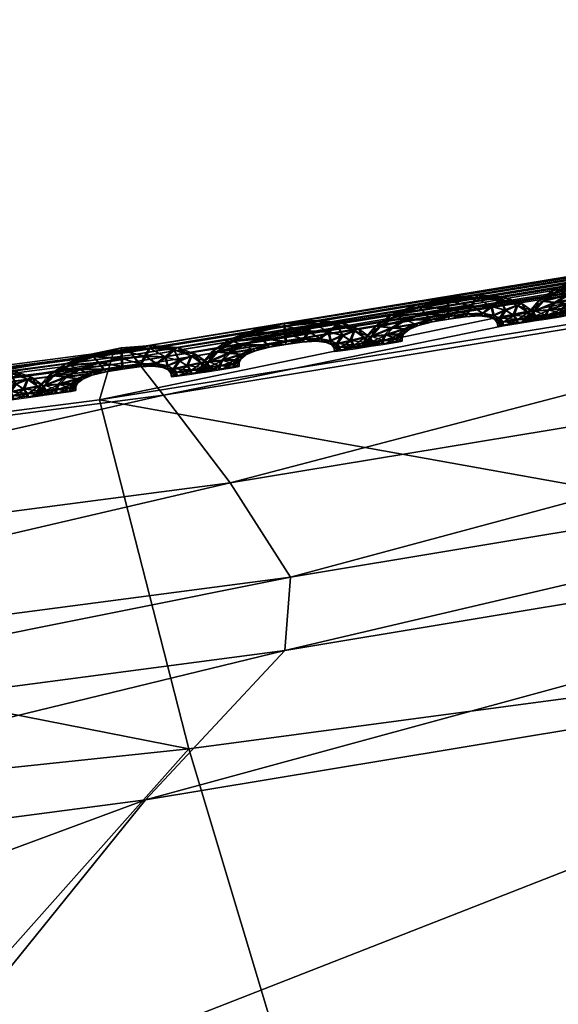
# Model space of a CAD drawing. Extents: x -7.4 to 7.4, y -11.5 to 9.8.
# Tile 405 of 469: x 1.205 to 1.388, y 9.3 to 9.635. Entities that reach past the tile are written whole.
import ezdxf

# ---------------------------------------------------------------- set-up
doc = ezdxf.new("R2010")
doc.units = 0
doc.header["$MEASUREMENT"] = 0
for name, color, linetype in [('A-FURN-3-ST', 150, 'Continuous'), ('A-FURN-3-ST-SEAM', 130, 'Continuous'), ('A-FURN-3-ST-SI', 160, 'Continuous')]:
    doc.layers.add(name, color=color, linetype=linetype)

msp = doc.modelspace()

# ---------------------------------------------------------------- meshes
at = {"layer": 'A-FURN-3-ST'}
mesh = msp.add_polyface(dxfattribs=at)
corners = [(0, 9.39906, 1.00155), (0.27167, 9.40709, 1.00151), (0.29098, 9.30467, 0.61819), (0.5936, 9.32387, 0.61819), (0.56214, 9.4288, 1.00144), (0.91719, 9.35069, 0.61819), (0.8849, 9.46131, 1.00129), (1.26207, 9.38711, 0.61819), (1.23172, 9.50581, 1.00113), (1.62401, 9.43544, 0.61819), (1.5897, 9.56341, 1.00098), (1.99019, 9.49361, 0.61819), (1.94875, 9.63192, 1.00083), (2.34041, 9.55636, 0.61819), (2.1241, 9.15424, 0.56582), (2.2831, 8.66878, 0.55836), (1.859, 8.65716, 0.55836), (1.73692, 9.11935, 0.56582), (1.35123, 9.09059, 0.56582), (1.44439, 8.6476, 0.55836), (1.03908, 8.64051, 0.55836), (0.97932, 9.06921, 0.56582), (0.63005, 9.05338, 0.56582), (0.65929, 8.63524, 0.55836), (1.49132, 7.51392, 0.55836), (1.48547, 8.11113, 0.55836), (1.91804, 8.11232, 0.55836), (1.93379, 7.51392, 0.55836), (2.39411, 8.11376, 0.55836), (0.6733, 7.51392, 0.55836), (0.67156, 8.1096, 0.55836), (1.06504, 8.11026, 0.55836), (1.06876, 7.51392, 0.55836), (0.6733, 6.87548, 0.55836), (0.32308, 6.87548, 0.55836), (0.32308, 7.51392, 0.55836), (0, 6.87548, 0.55836), (0, 7.51392, 0.55836), (0.32248, 8.10911, 0.55836), (0.31817, 8.63132, 0.55836), (0, 8.1089, 0.55836), (0, 8.62968, 0.55836), (0.30741, 9.0416, 0.56582), (0, 9.03682, 0.56582)]
mesh.append_faces([[corners[k] for k in face] for face in [(0, 1, 2), (3, 2, 1), (1, 4, 3), (5, 3, 4), (4, 6, 5), (7, 5, 6), (6, 8, 7), (9, 7, 8), (8, 10, 9), (11, 9, 10), (10, 12, 11), (13, 11, 12), (14, 15, 16), (16, 17, 14), (17, 9, 11), (11, 14, 17), (18, 7, 9), (9, 17, 18), (17, 16, 19), (19, 18, 17), (20, 21, 18), (18, 19, 20), (21, 5, 7), (7, 18, 21), (22, 3, 5), (5, 21, 22), (23, 22, 21), (21, 20, 23), (26, 16, 15), (25, 19, 16), (16, 26, 25), (31, 20, 19), (19, 25, 31), (30, 23, 20), (20, 31, 30), (23, 30, 38), (38, 39, 23), (39, 38, 40), (40, 41, 39), (39, 42, 22), (22, 23, 39), (42, 2, 3), (3, 22, 42), (2, 42, 43), (41, 43, 42), (42, 39, 41)]])
mesh.append_faces([[corners[k] for k in face] for face in [(26, 27, 24), (31, 32, 29), (25, 24, 32), (33, 29, 32), (34, 35, 29), (36, 37, 35), (38, 35, 37), (30, 29, 35)]], dxfattribs={"vtx0": -1, "vtx1": -1, "vtx2": -1})
mesh.append_faces([[corners[k] for k in face] for face in [(24, 25, 26), (27, 26, 28), (29, 30, 31), (32, 31, 25), (37, 40, 38), (35, 38, 30)]], dxfattribs={"vtx0": -1, "vtx2": -1})
mesh = msp.add_polyface(dxfattribs=at)
corners = [(0.87501, 9.47078, 17.62134), (1.2449, 9.51899, 17.61351), (1.24609, 9.51771, 17.60693), (0.87631, 9.46955, 17.61473), (0.87283, 9.47288, 17.63264), (1.24296, 9.52109, 17.62484), (1.61246, 9.5791, 17.60655), (1.61345, 9.57783, 17.59997), (1.61079, 9.58124, 17.61788), (1.65219, 9.48001, 17.6601), (1.2948, 9.42056, 17.66748), (1.24743, 9.3698, 17.76043), (1.60256, 9.4286, 17.75332), (1.65614, 9.50523, 17.64139), (1.29674, 9.44553, 17.64876), (0.93369, 9.39773, 17.65706), (0.93476, 9.3731, 17.67581), (1.27624, 9.47762, 17.65272), (0.91007, 9.42962, 17.66082), (1.25349, 9.50745, 17.65477), (0.88458, 9.45933, 17.66261), (1.63909, 9.53749, 17.64557), (1.61974, 9.56752, 17.64778), (1.24352, 9.52022, 17.64237), (0.87342, 9.47202, 17.65017), (1.2449, 9.51899, 17.60123), (1.61246, 9.5791, 17.59427), (1.61079, 9.58124, 17.58913), (1.24296, 9.52109, 17.59609), (1.61123, 9.58038, 17.63549), (0.87501, 9.47078, 17.60902), (0.87283, 9.47288, 17.60389), (1.9535, 9.49769, 17.74628), (1.50521, 9.30879, 17.94759)]
mesh.append_faces([[corners[k] for k in face] for face in [(0, 1, 2), (2, 3, 0), (4, 5, 1), (1, 0, 4), (1, 6, 7), (7, 2, 1), (5, 8, 6), (6, 1, 5), (9, 10, 11), (11, 12, 9), (13, 14, 10), (10, 9, 13), (14, 15, 16), (16, 10, 14), (17, 18, 15), (15, 14, 17), (19, 20, 18), (18, 17, 19), (21, 17, 14), (14, 13, 21), (22, 19, 17), (17, 21, 22), (23, 24, 20), (20, 19, 23), (5, 4, 24), (24, 23, 5), (25, 26, 27), (27, 28, 25), (2, 7, 26), (26, 25, 2), (29, 23, 19), (19, 22, 29), (8, 5, 23), (23, 29, 8), (30, 25, 28), (28, 31, 30), (3, 2, 25), (25, 30, 3), (32, 12, 33)]])
mesh = msp.add_polyface(dxfattribs=at)
corners = [(1.2948, 9.42056, 17.66748), (0.93476, 9.3731, 17.67581), (0.89499, 9.32341, 17.7683), (1.24743, 9.3698, 17.76043), (0.59269, 9.3387, 17.68322), (0.93369, 9.39773, 17.65706), (0.58957, 9.36317, 17.66451), (0.91007, 9.42962, 17.66082), (2.1687, 9.2031, 18.1293), (2.29245, 8.80848, 18.22545), (2.63329, 8.83947, 18.21788), (2.46075, 9.25498, 18.12257), (2.50658, 8.31321, 18.25561), (1.91864, 8.77223, 18.23218), (2.07261, 8.3011, 18.26371), (1.81998, 9.14233, 18.13607), (1.1462, 8.71084, 18.24386), (1.53169, 8.73857, 18.23823), (1.45539, 9.08601, 18.14223), (1.09527, 9.03921, 18.14817), (1.64855, 8.28994, 18.27036), (1.23394, 8.28071, 18.27603), (0.77881, 8.6902, 18.24922), (0.75585, 9.00398, 18.1541), (0.83298, 8.27387, 18.28105), (2.67809, 9.27442, 18.10911), (2.65596, 9.5248, 17.92134), (1.15265, 9.25259, 17.95413), (0.81335, 9.20924, 17.96105), (1.85947, 9.37574, 17.941), (1.50521, 9.30879, 17.94759), (1.60256, 9.4286, 17.75332), (1.9535, 9.49769, 17.74628), (2.46914, 9.50927, 17.92716), (2.19743, 9.44775, 17.93382)]
mesh.append_faces([[corners[k] for k in face] for face in [(0, 1, 2), (2, 3, 0), (4, 1, 5), (6, 5, 7), (8, 9, 10), (10, 11, 8), (10, 9, 12), (9, 13, 14), (14, 12, 9), (15, 13, 9), (9, 8, 15), (16, 17, 18), (18, 19, 16), (17, 13, 15), (15, 18, 17), (13, 17, 20), (20, 14, 13), (17, 16, 21), (21, 20, 17), (22, 16, 19), (19, 23, 22), (21, 16, 22), (22, 24, 21), (11, 25, 26), (27, 28, 23), (23, 19, 27), (3, 2, 28), (28, 27, 3), (29, 30, 18), (18, 15, 29), (30, 27, 19), (19, 18, 30), (31, 3, 27), (27, 30, 31), (30, 29, 32), (33, 34, 8), (8, 11, 33), (34, 29, 15), (15, 8, 34)]])
at = {"layer": 'A-FURN-3-ST-SEAM'}
mesh = msp.add_polyface(dxfattribs=at)
corners = [(1.38823, 9.54297, 17.60758), (1.39627, 9.54602, 17.60746), (1.39821, 9.54383, 17.60868), (1.40612, 9.54544, 17.60853), (1.39544, 9.54692, 17.60408), (1.39156, 9.54157, 17.60879), (1.40624, 9.54284, 17.60727), (1.40584, 9.54812, 17.60727), (1.40561, 9.54915, 17.60389), (1.38685, 9.54355, 17.60423), (1.38285, 9.53926, 17.60765), (1.40002, 9.54169, 17.60742), (1.41249, 9.54363, 17.60716), (1.41407, 9.54631, 17.60838), (1.40553, 9.54824, 17.60054), (1.39595, 9.54618, 17.60073), (1.38709, 9.53885, 17.60887), (1.39476, 9.54021, 17.6075), (1.40616, 9.54194, 17.60392), (1.40058, 9.54095, 17.60404), (1.4155, 9.54902, 17.60708), (1.41589, 9.5501, 17.6037), (1.41518, 9.54915, 17.60035), (1.38796, 9.54309, 17.60084), (1.38115, 9.53951, 17.60431), (1.37992, 9.53596, 17.60765), (1.39583, 9.53975, 17.60416), (1.41178, 9.54272, 17.60381), (1.41787, 9.54383, 17.60704), (1.42088, 9.54614, 17.60822), (1.41364, 9.54651, 17.59913), (1.40569, 9.54565, 17.59929), (1.39777, 9.54404, 17.59944), (1.38467, 9.53634, 17.60891), (1.3912, 9.53848, 17.60758), (1.39262, 9.53839, 17.60419), (1.39971, 9.54186, 17.60069), (1.40592, 9.54301, 17.60058), (1.39445, 9.54037, 17.60081), (1.42381, 9.54853, 17.60689), (1.42476, 9.54948, 17.60351), (1.42349, 9.54866, 17.60016), (1.42044, 9.54634, 17.59898), (1.39116, 9.54177, 17.59955), (1.38258, 9.53943, 17.60092), (1.37806, 9.53588, 17.60431), (1.3789, 9.53386, 17.60769), (1.39092, 9.5386, 17.60084), (1.41222, 9.54379, 17.60043), (1.41661, 9.54301, 17.6037), (1.42159, 9.54322, 17.60697), (1.42567, 9.54486, 17.60811), (1.41756, 9.54396, 17.60031), (1.37692, 9.53366, 17.60434), (1.3838, 9.53456, 17.60891), (1.3893, 9.53675, 17.60761), (1.39088, 9.53695, 17.60423), (1.38899, 9.53687, 17.60088), (1.38669, 9.53905, 17.59963), (1.42963, 9.54659, 17.60678), (1.43097, 9.54729, 17.60336), (1.42931, 9.54672, 17.60005), (1.42524, 9.54507, 17.59887), (1.42128, 9.54334, 17.60024), (1.37965, 9.53613, 17.60096), (1.37862, 9.53403, 17.60096), (1.37684, 9.53234, 17.60434), (1.37882, 9.53254, 17.60769), (1.38428, 9.5365, 17.59967), (1.41993, 9.54264, 17.60362), (1.42373, 9.5421, 17.60689), (1.4284, 9.54317, 17.60807), (1.37854, 9.53267, 17.60096), (1.38376, 9.53329, 17.60891), (1.38863, 9.5353, 17.60761), (1.39029, 9.53563, 17.60423), (1.38831, 9.53543, 17.60088), (1.43299, 9.54429, 17.6067), (1.43453, 9.54478, 17.60328), (1.43267, 9.54441, 17.59997), (1.42796, 9.54334, 17.59883), (1.42341, 9.54223, 17.6002), (1.42183, 9.54177, 17.60358), (1.3834, 9.53477, 17.59967), (1.38337, 9.53345, 17.59967), (1.4246, 9.54091, 17.60689), (1.42951, 9.54173, 17.60804), (1.38859, 9.53407, 17.60761), (1.39029, 9.53444, 17.60423), (1.38831, 9.53419, 17.60088), (1.42262, 9.54066, 17.60358), (1.4343, 9.54256, 17.60666), (1.43596, 9.54297, 17.60328), (1.43398, 9.54272, 17.59993), (1.42907, 9.5419, 17.59879), (1.42429, 9.54107, 17.60016), (1.42282, 9.53951, 17.60358), (1.42484, 9.53971, 17.60689), (1.42975, 9.5405, 17.60804), (1.42452, 9.53984, 17.60016), (1.43457, 9.54128, 17.60666), (1.43628, 9.54165, 17.60328), (1.43426, 9.54144, 17.59993), (1.42931, 9.54066, 17.59879)]
mesh.append_faces([[corners[k] for k in face] for face in [(2, 1, 0), (1, 2, 3), (0, 1, 4), (0, 5, 2), (6, 3, 2), (3, 7, 1), (8, 4, 1), (4, 9, 0), (5, 0, 10), (11, 2, 5), (3, 6, 12), (2, 11, 6), (7, 3, 13), (1, 7, 8), (4, 8, 14), (9, 4, 15), (10, 0, 9), (10, 16, 5), (5, 17, 11), (12, 6, 18), (12, 13, 3), (6, 11, 19), (13, 20, 7), (21, 8, 7), (22, 14, 8), (14, 15, 4), (15, 23, 9), (9, 24, 10), (16, 10, 25), (17, 5, 16), (11, 17, 26), (19, 18, 6), (18, 27, 12), (13, 12, 28), (26, 19, 11), (20, 13, 29), (7, 20, 21), (8, 21, 22), (14, 22, 30), (15, 14, 31), (23, 15, 32), (24, 9, 23), (25, 10, 24), (25, 33, 16), (16, 34, 17), (35, 26, 17), (18, 19, 36), (27, 18, 37), (28, 12, 27), (28, 29, 13), (19, 26, 38), (29, 39, 20), (40, 21, 20), (41, 22, 21), (42, 30, 22), (30, 31, 14), (31, 32, 15), (32, 43, 23), (23, 44, 24), (24, 45, 25), (33, 25, 46), (34, 16, 33), (17, 34, 35), (26, 35, 47), (38, 36, 19), (36, 37, 18), (37, 48, 27), (27, 49, 28), (29, 28, 50), (47, 38, 26), (39, 29, 51), (20, 39, 40), (21, 40, 41), (22, 41, 42), (30, 42, 52), (31, 30, 48), (32, 31, 37), (43, 32, 36), (44, 23, 43), (45, 24, 44), (25, 45, 53), (53, 46, 25), (46, 54, 33), (33, 55, 34), (56, 35, 34), (57, 47, 35), (36, 38, 43), (37, 36, 32), (48, 37, 31), (49, 27, 48), (50, 28, 49), (50, 51, 29), (38, 47, 58), (51, 59, 39), (60, 40, 39), (61, 41, 40), (62, 42, 41), (63, 52, 42), (52, 48, 30), (43, 58, 44), (44, 64, 45), (65, 53, 45), (46, 53, 66), (54, 46, 67), (55, 33, 54), (34, 55, 56), (35, 56, 57), (47, 57, 68), (58, 43, 38), (48, 52, 49), (49, 69, 50), (51, 50, 70), (68, 58, 47), (59, 51, 71), (39, 59, 60), (40, 60, 61), (41, 61, 62), (42, 62, 63), (52, 63, 69), (64, 44, 58), (45, 64, 65), (53, 65, 72), (72, 66, 53), (66, 67, 46), (67, 73, 54), (54, 74, 55), (56, 55, 74), (57, 56, 75), (68, 57, 76), (69, 49, 52), (70, 50, 69), (70, 71, 51), (58, 68, 64), (71, 77, 59), (78, 60, 59), (79, 61, 60), (80, 62, 61), (81, 63, 62), (82, 69, 63), (83, 65, 64), (84, 72, 65), (74, 54, 73), (74, 75, 56), (75, 76, 57), (76, 83, 68), (69, 82, 70), (71, 70, 85), (64, 68, 83), (77, 71, 86), (59, 77, 78), (60, 78, 79), (61, 79, 80), (62, 80, 81), (63, 81, 82), (65, 83, 84), (73, 87, 74), (75, 74, 87), (76, 75, 88), (83, 76, 89), (70, 82, 90), (90, 85, 70), (85, 86, 71), (86, 91, 77), (78, 77, 91), (79, 78, 92), (80, 79, 93), (81, 80, 94), (82, 81, 95), (89, 84, 83), (87, 88, 75), (88, 89, 76), (95, 90, 82), (85, 90, 96), (86, 85, 97), (91, 86, 98), (91, 92, 78), (92, 93, 79), (93, 94, 80), (94, 95, 81), (90, 95, 99), (99, 96, 90), (96, 97, 85), (97, 98, 86), (98, 100, 91), (92, 91, 100), (93, 92, 101), (94, 93, 102), (95, 94, 103), (103, 99, 95), (100, 101, 92), (101, 102, 93), (102, 103, 94)]])
mesh = msp.add_polyface(dxfattribs=at)
corners = [(1.33275, 9.53436, 17.60864), (1.34079, 9.53741, 17.60853), (1.34269, 9.53522, 17.60978), (1.3506, 9.53683, 17.60963), (1.33991, 9.53827, 17.60518), (1.33604, 9.53296, 17.6099), (1.35072, 9.53423, 17.60838), (1.35036, 9.53951, 17.60834), (1.35012, 9.54054, 17.60499), (1.33137, 9.53493, 17.60529), (1.32733, 9.53065, 17.60872), (1.34451, 9.53308, 17.60849), (1.35701, 9.53502, 17.60822), (1.35856, 9.53769, 17.60944), (1.35004, 9.53963, 17.60161), (1.34047, 9.53753, 17.60179), (1.33156, 9.53024, 17.60993), (1.33924, 9.5316, 17.6086), (1.35064, 9.53333, 17.60499), (1.34506, 9.53234, 17.60511), (1.36002, 9.54041, 17.60815), (1.36041, 9.54148, 17.60476), (1.3597, 9.54054, 17.60142), (1.33244, 9.53448, 17.60195), (1.32563, 9.5309, 17.60537), (1.3244, 9.52735, 17.60876), (1.34031, 9.53114, 17.60522), (1.35626, 9.53407, 17.60488), (1.36235, 9.53518, 17.60811), (1.3654, 9.53749, 17.60929), (1.35812, 9.53786, 17.6002), (1.35016, 9.53703, 17.60035), (1.34229, 9.53539, 17.6005), (1.32915, 9.52768, 17.60997), (1.33568, 9.52983, 17.60864), (1.33711, 9.52975, 17.60526), (1.34419, 9.5332, 17.60176), (1.35044, 9.53436, 17.60164), (1.33892, 9.53172, 17.60187), (1.36833, 9.53988, 17.60796), (1.36928, 9.54082, 17.60457), (1.36801, 9.54, 17.60123), (1.36496, 9.53769, 17.60005), (1.33564, 9.53312, 17.60062), (1.32705, 9.53082, 17.60199), (1.3225, 9.52727, 17.60541), (1.32337, 9.52525, 17.60876), (1.3354, 9.52999, 17.60191), (1.35669, 9.53514, 17.60149), (1.36108, 9.5344, 17.60476), (1.36607, 9.53456, 17.60804), (1.37015, 9.53621, 17.60921), (1.36203, 9.53535, 17.60138), (1.32139, 9.52505, 17.60541), (1.32828, 9.52595, 17.60997), (1.33378, 9.52809, 17.60868), (1.33536, 9.5283, 17.60529), (1.33346, 9.52826, 17.60195), (1.33117, 9.5304, 17.60069), (1.3741, 9.53794, 17.60784), (1.37545, 9.53864, 17.60446), (1.37379, 9.53806, 17.60111), (1.36971, 9.53642, 17.59993), (1.36576, 9.53469, 17.6013), (1.32412, 9.52748, 17.60202), (1.32306, 9.52538, 17.60202), (1.32132, 9.52369, 17.60541), (1.32329, 9.52394, 17.60876), (1.32875, 9.52789, 17.60073), (1.36441, 9.53399, 17.60469), (1.36821, 9.53345, 17.60799), (1.37288, 9.53452, 17.60914), (1.32298, 9.52406, 17.60202), (1.32824, 9.52463, 17.60997), (1.33307, 9.52669, 17.60868), (1.33477, 9.52702, 17.60529), (1.33279, 9.52682, 17.60195), (1.37747, 9.53559, 17.60777), (1.37901, 9.53609, 17.60438), (1.37715, 9.53576, 17.60104), (1.37244, 9.53469, 17.59989), (1.36789, 9.53361, 17.60126), (1.36631, 9.53312, 17.60465), (1.32788, 9.52612, 17.60073), (1.32784, 9.52484, 17.60073), (1.36908, 9.5323, 17.60796), (1.37399, 9.53304, 17.60914), (1.33307, 9.52542, 17.60868), (1.33473, 9.52579, 17.60533), (1.33275, 9.52558, 17.60195), (1.3671, 9.53205, 17.60465), (1.37878, 9.53386, 17.60773), (1.38044, 9.53423, 17.60434), (1.37846, 9.53403, 17.60104), (1.37355, 9.53325, 17.59986), (1.36876, 9.53242, 17.60123), (1.3673, 9.53085, 17.60465), (1.36928, 9.53106, 17.60796), (1.37423, 9.5318, 17.6091), (1.36896, 9.53123, 17.60123), (1.37905, 9.53259, 17.60773), (1.38071, 9.53296, 17.60434), (1.37873, 9.53275, 17.60104), (1.37379, 9.53201, 17.59986)]
mesh.append_faces([[corners[k] for k in face] for face in [(2, 1, 0), (1, 2, 3), (0, 1, 4), (0, 5, 2), (6, 3, 2), (3, 7, 1), (8, 4, 1), (4, 9, 0), (5, 0, 10), (11, 2, 5), (3, 6, 12), (2, 11, 6), (7, 3, 13), (1, 7, 8), (4, 8, 14), (9, 4, 15), (10, 0, 9), (10, 16, 5), (5, 17, 11), (12, 6, 18), (12, 13, 3), (6, 11, 19), (13, 20, 7), (21, 8, 7), (22, 14, 8), (14, 15, 4), (15, 23, 9), (9, 24, 10), (16, 10, 25), (17, 5, 16), (11, 17, 26), (19, 18, 6), (18, 27, 12), (13, 12, 28), (26, 19, 11), (20, 13, 29), (7, 20, 21), (8, 21, 22), (14, 22, 30), (15, 14, 31), (23, 15, 32), (24, 9, 23), (25, 10, 24), (25, 33, 16), (16, 34, 17), (35, 26, 17), (18, 19, 36), (27, 18, 37), (28, 12, 27), (28, 29, 13), (19, 26, 38), (29, 39, 20), (40, 21, 20), (41, 22, 21), (42, 30, 22), (30, 31, 14), (31, 32, 15), (32, 43, 23), (23, 44, 24), (24, 45, 25), (33, 25, 46), (34, 16, 33), (17, 34, 35), (26, 35, 47), (38, 36, 19), (36, 37, 18), (37, 48, 27), (27, 49, 28), (29, 28, 50), (47, 38, 26), (39, 29, 51), (20, 39, 40), (21, 40, 41), (22, 41, 42), (30, 42, 52), (31, 30, 48), (32, 31, 37), (43, 32, 36), (44, 23, 43), (45, 24, 44), (25, 45, 53), (53, 46, 25), (46, 54, 33), (33, 55, 34), (56, 35, 34), (57, 47, 35), (36, 38, 43), (37, 36, 32), (48, 37, 31), (49, 27, 48), (50, 28, 49), (50, 51, 29), (38, 47, 58), (51, 59, 39), (60, 40, 39), (61, 41, 40), (62, 42, 41), (63, 52, 42), (52, 48, 30), (43, 58, 44), (44, 64, 45), (65, 53, 45), (46, 53, 66), (54, 46, 67), (55, 33, 54), (34, 55, 56), (35, 56, 57), (47, 57, 68), (58, 43, 38), (48, 52, 49), (49, 69, 50), (51, 50, 70), (68, 58, 47), (59, 51, 71), (39, 59, 60), (40, 60, 61), (41, 61, 62), (42, 62, 63), (52, 63, 69), (64, 44, 58), (45, 64, 65), (53, 65, 72), (72, 66, 53), (66, 67, 46), (67, 73, 54), (54, 74, 55), (56, 55, 74), (57, 56, 75), (68, 57, 76), (69, 49, 52), (70, 50, 69), (70, 71, 51), (58, 68, 64), (71, 77, 59), (78, 60, 59), (79, 61, 60), (80, 62, 61), (81, 63, 62), (82, 69, 63), (83, 65, 64), (84, 72, 65), (74, 54, 73), (74, 75, 56), (75, 76, 57), (76, 83, 68), (69, 82, 70), (71, 70, 85), (64, 68, 83), (77, 71, 86), (59, 77, 78), (60, 78, 79), (61, 79, 80), (62, 80, 81), (63, 81, 82), (65, 83, 84), (73, 87, 74), (75, 74, 87), (76, 75, 88), (83, 76, 89), (70, 82, 90), (90, 85, 70), (85, 86, 71), (86, 91, 77), (78, 77, 91), (79, 78, 92), (80, 79, 93), (81, 80, 94), (82, 81, 95), (89, 84, 83), (87, 88, 75), (88, 89, 76), (95, 90, 82), (85, 90, 96), (86, 85, 97), (91, 86, 98), (91, 92, 78), (92, 93, 79), (93, 94, 80), (94, 95, 81), (90, 95, 99), (99, 96, 90), (96, 97, 85), (97, 98, 86), (98, 100, 91), (92, 91, 100), (93, 92, 101), (94, 93, 102), (95, 94, 103), (103, 99, 95), (100, 101, 92), (101, 102, 93), (102, 103, 94)]])
mesh = msp.add_polyface(dxfattribs=at)
corners = [(1.27723, 9.52571, 17.60974), (1.2853, 9.5288, 17.60959), (1.2872, 9.52661, 17.61085), (1.29512, 9.52822, 17.6107), (1.28443, 9.52966, 17.60624), (1.28056, 9.5243, 17.61096), (1.29524, 9.52562, 17.60944), (1.29484, 9.53085, 17.60944), (1.29464, 9.53193, 17.60606), (1.27588, 9.52632, 17.6064), (1.27185, 9.52204, 17.60978), (1.28898, 9.52447, 17.60956), (1.30149, 9.52641, 17.60929), (1.30307, 9.52904, 17.61051), (1.29456, 9.53102, 17.60271), (1.28498, 9.52892, 17.60286), (1.27604, 9.52159, 17.61104), (1.28372, 9.52298, 17.60967), (1.29512, 9.52467, 17.60609), (1.28954, 9.52373, 17.60621), (1.3045, 9.53176, 17.60921), (1.30493, 9.53287, 17.60583), (1.30418, 9.53193, 17.60248), (1.27695, 9.52587, 17.60301), (1.27011, 9.52224, 17.60643), (1.26888, 9.5187, 17.60982), (1.28479, 9.52253, 17.60629), (1.30074, 9.52546, 17.60594), (1.30683, 9.52657, 17.60917), (1.30988, 9.52888, 17.61039), (1.30264, 9.52925, 17.60126), (1.29468, 9.52842, 17.60145), (1.28677, 9.52678, 17.60161), (1.27363, 9.51907, 17.61104), (1.28016, 9.52121, 17.60974), (1.28158, 9.52113, 17.60636), (1.28867, 9.52459, 17.60282), (1.29492, 9.52575, 17.60271), (1.2834, 9.52311, 17.60294), (1.31281, 9.53127, 17.60902), (1.31376, 9.53221, 17.60564), (1.31249, 9.53139, 17.60233), (1.30944, 9.52908, 17.60111), (1.28012, 9.52451, 17.60172), (1.27153, 9.52216, 17.60309), (1.26698, 9.51866, 17.60647), (1.26781, 9.5166, 17.60982), (1.27988, 9.52134, 17.60301), (1.30117, 9.52653, 17.60259), (1.30557, 9.52575, 17.60586), (1.31055, 9.52595, 17.6091), (1.31463, 9.5276, 17.61028), (1.30652, 9.52669, 17.60244), (1.26587, 9.51643, 17.60647), (1.27276, 9.5173, 17.61108), (1.27822, 9.51948, 17.60974), (1.27984, 9.51969, 17.60636), (1.27794, 9.51961, 17.60301), (1.27565, 9.52179, 17.60176), (1.31858, 9.52933, 17.60891), (1.31993, 9.53003, 17.60552), (1.31827, 9.52945, 17.60218), (1.31419, 9.52781, 17.60104), (1.31023, 9.52607, 17.60237), (1.2686, 9.51887, 17.60309), (1.26754, 9.51676, 17.60313), (1.26576, 9.51508, 17.60647), (1.26773, 9.51528, 17.60982), (1.27319, 9.51928, 17.60179), (1.30889, 9.52538, 17.60579), (1.31269, 9.52484, 17.60906), (1.31736, 9.52587, 17.6102), (1.26746, 9.51544, 17.60313), (1.27268, 9.51602, 17.61108), (1.27755, 9.51804, 17.60978), (1.27921, 9.51837, 17.6064), (1.27723, 9.51821, 17.60305), (1.32195, 9.52698, 17.60883), (1.32349, 9.52743, 17.60545), (1.32159, 9.52711, 17.60214), (1.31692, 9.52607, 17.60096), (1.31237, 9.52496, 17.60233), (1.31079, 9.52451, 17.60575), (1.27232, 9.51751, 17.60179), (1.27228, 9.51623, 17.60179), (1.31356, 9.52364, 17.60906), (1.31847, 9.52443, 17.6102), (1.27751, 9.51681, 17.60978), (1.27921, 9.51718, 17.6064), (1.27723, 9.51697, 17.60305), (1.31158, 9.52344, 17.60571), (1.32325, 9.52525, 17.60883), (1.32492, 9.52562, 17.60541), (1.32294, 9.52538, 17.6021), (1.31803, 9.52459, 17.60096), (1.31324, 9.52377, 17.60233), (1.31174, 9.52224, 17.60571), (1.31376, 9.52245, 17.60906), (1.3187, 9.52319, 17.6102), (1.3134, 9.52257, 17.60233), (1.32353, 9.52397, 17.60883), (1.32519, 9.5243, 17.60541), (1.32317, 9.5241, 17.6021), (1.31823, 9.52336, 17.60096)]
mesh.append_faces([[corners[k] for k in face] for face in [(2, 1, 0), (1, 2, 3), (0, 1, 4), (0, 5, 2), (6, 3, 2), (3, 7, 1), (8, 4, 1), (4, 9, 0), (5, 0, 10), (11, 2, 5), (3, 6, 12), (2, 11, 6), (7, 3, 13), (1, 7, 8), (4, 8, 14), (9, 4, 15), (10, 0, 9), (10, 16, 5), (5, 17, 11), (12, 6, 18), (12, 13, 3), (6, 11, 19), (13, 20, 7), (21, 8, 7), (22, 14, 8), (14, 15, 4), (15, 23, 9), (9, 24, 10), (16, 10, 25), (17, 5, 16), (11, 17, 26), (19, 18, 6), (18, 27, 12), (13, 12, 28), (26, 19, 11), (20, 13, 29), (7, 20, 21), (8, 21, 22), (14, 22, 30), (15, 14, 31), (23, 15, 32), (24, 9, 23), (25, 10, 24), (25, 33, 16), (16, 34, 17), (35, 26, 17), (18, 19, 36), (27, 18, 37), (28, 12, 27), (28, 29, 13), (19, 26, 38), (29, 39, 20), (40, 21, 20), (41, 22, 21), (42, 30, 22), (30, 31, 14), (31, 32, 15), (32, 43, 23), (23, 44, 24), (24, 45, 25), (33, 25, 46), (34, 16, 33), (17, 34, 35), (26, 35, 47), (38, 36, 19), (36, 37, 18), (37, 48, 27), (27, 49, 28), (29, 28, 50), (47, 38, 26), (39, 29, 51), (20, 39, 40), (21, 40, 41), (22, 41, 42), (30, 42, 52), (31, 30, 48), (32, 31, 37), (43, 32, 36), (44, 23, 43), (45, 24, 44), (25, 45, 53), (53, 46, 25), (46, 54, 33), (33, 55, 34), (56, 35, 34), (57, 47, 35), (36, 38, 43), (37, 36, 32), (48, 37, 31), (49, 27, 48), (50, 28, 49), (50, 51, 29), (38, 47, 58), (51, 59, 39), (60, 40, 39), (61, 41, 40), (62, 42, 41), (63, 52, 42), (52, 48, 30), (43, 58, 44), (44, 64, 45), (65, 53, 45), (46, 53, 66), (54, 46, 67), (55, 33, 54), (34, 55, 56), (35, 56, 57), (47, 57, 68), (58, 43, 38), (48, 52, 49), (49, 69, 50), (51, 50, 70), (68, 58, 47), (59, 51, 71), (39, 59, 60), (40, 60, 61), (41, 61, 62), (42, 62, 63), (52, 63, 69), (64, 44, 58), (45, 64, 65), (53, 65, 72), (72, 66, 53), (66, 67, 46), (67, 73, 54), (54, 74, 55), (56, 55, 74), (57, 56, 75), (68, 57, 76), (69, 49, 52), (70, 50, 69), (70, 71, 51), (58, 68, 64), (71, 77, 59), (78, 60, 59), (79, 61, 60), (80, 62, 61), (81, 63, 62), (82, 69, 63), (83, 65, 64), (84, 72, 65), (74, 54, 73), (74, 75, 56), (75, 76, 57), (76, 83, 68), (69, 82, 70), (71, 70, 85), (64, 68, 83), (77, 71, 86), (59, 77, 78), (60, 78, 79), (61, 79, 80), (62, 80, 81), (63, 81, 82), (65, 83, 84), (73, 87, 74), (75, 74, 87), (76, 75, 88), (83, 76, 89), (70, 82, 90), (90, 85, 70), (85, 86, 71), (86, 91, 77), (78, 77, 91), (79, 78, 92), (80, 79, 93), (81, 80, 94), (82, 81, 95), (89, 84, 83), (87, 88, 75), (88, 89, 76), (95, 90, 82), (85, 90, 96), (86, 85, 97), (91, 86, 98), (91, 92, 78), (92, 93, 79), (93, 94, 80), (94, 95, 81), (90, 95, 99), (99, 96, 90), (96, 97, 85), (97, 98, 86), (98, 100, 91), (92, 91, 100), (93, 92, 101), (94, 93, 102), (95, 94, 103), (103, 99, 95), (100, 101, 92), (101, 102, 93), (102, 103, 94)]])
mesh = msp.add_polyface(dxfattribs=at)
corners = [(1.22167, 9.51755, 17.61085), (1.22974, 9.52051, 17.6107), (1.23164, 9.51829, 17.61195), (1.23956, 9.51981, 17.6118), (1.22891, 9.52142, 17.60735), (1.22499, 9.5161, 17.61206), (1.23967, 9.51722, 17.61054), (1.23932, 9.52249, 17.61051), (1.23912, 9.52352, 17.60716), (1.22032, 9.51817, 17.6075), (1.21625, 9.51396, 17.61092), (1.23342, 9.5161, 17.61066), (1.24593, 9.51792, 17.61039), (1.24755, 9.5206, 17.61161), (1.23904, 9.52262, 17.60377), (1.22942, 9.52064, 17.60396), (1.22048, 9.51343, 17.61214), (1.22816, 9.5147, 17.61077), (1.2396, 9.51631, 17.60716), (1.23397, 9.51536, 17.60731), (1.24901, 9.52328, 17.61031), (1.24941, 9.52435, 17.60693), (1.2487, 9.52344, 17.60358), (1.22135, 9.51771, 17.60412), (1.21455, 9.51421, 17.60758), (1.21328, 9.51071, 17.61096), (1.22923, 9.51425, 17.60739), (1.24522, 9.51701, 17.60704), (1.25131, 9.51804, 17.61028), (1.25436, 9.52035, 17.61146), (1.24707, 9.52076, 17.60237), (1.23912, 9.52002, 17.60252), (1.23121, 9.5185, 17.60271), (1.21803, 9.51096, 17.61218), (1.2246, 9.51297, 17.61085), (1.22602, 9.51289, 17.60746), (1.23311, 9.51627, 17.60392), (1.23936, 9.51734, 17.60381), (1.22784, 9.51483, 17.60404), (1.25729, 9.5227, 17.61013), (1.25827, 9.5236, 17.60674), (1.25697, 9.52282, 17.60339), (1.25392, 9.52051, 17.60221), (1.22456, 9.51631, 17.60282), (1.21593, 9.51408, 17.60419), (1.21138, 9.51067, 17.60761), (1.21221, 9.50861, 17.61096), (1.22428, 9.51314, 17.60412), (1.24561, 9.51808, 17.60366), (1.25, 9.51726, 17.60693), (1.25503, 9.51738, 17.6102), (1.25911, 9.51903, 17.61134), (1.25099, 9.51821, 17.60355), (1.21023, 9.50844, 17.60761), (1.21716, 9.50922, 17.61218), (1.22266, 9.51129, 17.61088), (1.22424, 9.51149, 17.6075), (1.22234, 9.51145, 17.60416), (1.22005, 9.51363, 17.6029), (1.2631, 9.52072, 17.61001), (1.26445, 9.52138, 17.60659), (1.26275, 9.52085, 17.60328), (1.25867, 9.5192, 17.6021), (1.25471, 9.51755, 17.60347), (1.213, 9.51083, 17.60423), (1.21193, 9.50877, 17.60423), (1.21015, 9.50708, 17.60761), (1.21213, 9.50729, 17.61096), (1.21759, 9.51116, 17.60294), (1.25333, 9.51685, 17.60685), (1.25713, 9.51627, 17.61013), (1.26184, 9.5173, 17.6113), (1.21182, 9.50741, 17.60423), (1.21708, 9.50795, 17.61218), (1.22195, 9.50988, 17.61088), (1.22365, 9.51017, 17.6075), (1.22167, 9.51001, 17.60416), (1.26639, 9.51837, 17.60993), (1.26797, 9.51883, 17.60651), (1.26607, 9.5185, 17.6032), (1.2614, 9.51746, 17.60206), (1.25681, 9.51643, 17.60343), (1.25523, 9.51594, 17.60681), (1.21672, 9.50943, 17.60294), (1.21668, 9.50811, 17.60294), (1.258, 9.51508, 17.61013), (1.26291, 9.51582, 17.61126), (1.22191, 9.50865, 17.61088), (1.22361, 9.50898, 17.6075), (1.22163, 9.50877, 17.60416), (1.25602, 9.51487, 17.60681), (1.26773, 9.51664, 17.6099), (1.26939, 9.51701, 17.60651), (1.26738, 9.51676, 17.60317), (1.26247, 9.51602, 17.60202), (1.25768, 9.5152, 17.60339), (1.25618, 9.51367, 17.60681), (1.25819, 9.51388, 17.61013), (1.26314, 9.51458, 17.61126), (1.25788, 9.514, 17.60339), (1.26797, 9.51536, 17.6099), (1.26963, 9.51569, 17.60647), (1.26765, 9.51549, 17.60317), (1.26271, 9.51479, 17.60202)]
mesh.append_faces([[corners[k] for k in face] for face in [(2, 1, 0), (1, 2, 3), (0, 1, 4), (0, 5, 2), (6, 3, 2), (3, 7, 1), (8, 4, 1), (4, 9, 0), (5, 0, 10), (11, 2, 5), (3, 6, 12), (2, 11, 6), (7, 3, 13), (1, 7, 8), (4, 8, 14), (9, 4, 15), (10, 0, 9), (10, 16, 5), (5, 17, 11), (12, 6, 18), (12, 13, 3), (6, 11, 19), (13, 20, 7), (21, 8, 7), (22, 14, 8), (14, 15, 4), (15, 23, 9), (9, 24, 10), (16, 10, 25), (17, 5, 16), (11, 17, 26), (19, 18, 6), (18, 27, 12), (13, 12, 28), (26, 19, 11), (20, 13, 29), (7, 20, 21), (8, 21, 22), (14, 22, 30), (15, 14, 31), (23, 15, 32), (24, 9, 23), (25, 10, 24), (25, 33, 16), (16, 34, 17), (35, 26, 17), (18, 19, 36), (27, 18, 37), (28, 12, 27), (28, 29, 13), (19, 26, 38), (29, 39, 20), (40, 21, 20), (41, 22, 21), (42, 30, 22), (30, 31, 14), (31, 32, 15), (32, 43, 23), (23, 44, 24), (24, 45, 25), (33, 25, 46), (34, 16, 33), (17, 34, 35), (26, 35, 47), (38, 36, 19), (36, 37, 18), (37, 48, 27), (27, 49, 28), (29, 28, 50), (47, 38, 26), (39, 29, 51), (20, 39, 40), (21, 40, 41), (22, 41, 42), (30, 42, 52), (31, 30, 48), (32, 31, 37), (43, 32, 36), (44, 23, 43), (45, 24, 44), (25, 45, 53), (53, 46, 25), (46, 54, 33), (33, 55, 34), (56, 35, 34), (57, 47, 35), (36, 38, 43), (37, 36, 32), (48, 37, 31), (49, 27, 48), (50, 28, 49), (50, 51, 29), (38, 47, 58), (51, 59, 39), (60, 40, 39), (61, 41, 40), (62, 42, 41), (63, 52, 42), (52, 48, 30), (43, 58, 44), (44, 64, 45), (65, 53, 45), (46, 53, 66), (54, 46, 67), (55, 33, 54), (34, 55, 56), (35, 56, 57), (47, 57, 68), (58, 43, 38), (48, 52, 49), (49, 69, 50), (51, 50, 70), (68, 58, 47), (59, 51, 71), (39, 59, 60), (40, 60, 61), (41, 61, 62), (42, 62, 63), (52, 63, 69), (64, 44, 58), (45, 64, 65), (53, 65, 72), (72, 66, 53), (66, 67, 46), (67, 73, 54), (54, 74, 55), (56, 55, 74), (57, 56, 75), (68, 57, 76), (69, 49, 52), (70, 50, 69), (70, 71, 51), (58, 68, 64), (71, 77, 59), (78, 60, 59), (79, 61, 60), (80, 62, 61), (81, 63, 62), (82, 69, 63), (83, 65, 64), (84, 72, 65), (74, 54, 73), (74, 75, 56), (75, 76, 57), (76, 83, 68), (69, 82, 70), (71, 70, 85), (64, 68, 83), (77, 71, 86), (59, 77, 78), (60, 78, 79), (61, 79, 80), (62, 80, 81), (63, 81, 82), (65, 83, 84), (73, 87, 74), (75, 74, 87), (76, 75, 88), (83, 76, 89), (70, 82, 90), (90, 85, 70), (85, 86, 71), (86, 91, 77), (78, 77, 91), (79, 78, 92), (80, 79, 93), (81, 80, 94), (82, 81, 95), (89, 84, 83), (87, 88, 75), (88, 89, 76), (95, 90, 82), (85, 90, 96), (86, 85, 97), (91, 86, 98), (91, 92, 78), (92, 93, 79), (93, 94, 80), (94, 95, 81), (90, 95, 99), (99, 96, 90), (96, 97, 85), (97, 98, 86), (98, 100, 91), (92, 91, 100), (93, 92, 101), (94, 93, 102), (95, 94, 103), (103, 99, 95), (100, 101, 92), (101, 102, 93), (102, 103, 94)]])
mesh = msp.add_polyface(dxfattribs=at)
corners = [(1.16607, 9.50984, 17.61199), (1.17414, 9.51281, 17.61187), (1.17604, 9.51058, 17.61309), (1.18396, 9.51207, 17.61294), (1.17327, 9.51367, 17.60849), (1.16935, 9.5084, 17.61324), (1.18404, 9.50947, 17.61168), (1.18372, 9.5147, 17.61168), (1.18352, 9.51578, 17.6083), (1.16468, 9.51046, 17.60864), (1.16061, 9.50626, 17.61206), (1.17778, 9.5084, 17.61184), (1.19033, 9.51013, 17.61153), (1.19191, 9.51277, 17.61275), (1.1834, 9.51487, 17.60495), (1.17382, 9.51293, 17.60514), (1.16484, 9.50577, 17.61328), (1.17252, 9.507, 17.61195), (1.18396, 9.50852, 17.60834), (1.17834, 9.50766, 17.60845), (1.19341, 9.51544, 17.61146), (1.19381, 9.51652, 17.60807), (1.1931, 9.51561, 17.60472), (1.16575, 9.51001, 17.60529), (1.15891, 9.50651, 17.60872), (1.15764, 9.50301, 17.6121), (1.17359, 9.50655, 17.60857), (1.18958, 9.50922, 17.60819), (1.19567, 9.51022, 17.61142), (1.19876, 9.51248, 17.6126), (1.19148, 9.51297, 17.60351), (1.18352, 9.51223, 17.6037), (1.17561, 9.51075, 17.60385), (1.16235, 9.50329, 17.61332), (1.16896, 9.50531, 17.61199), (1.17034, 9.50519, 17.6086), (1.17751, 9.50852, 17.60511), (1.18372, 9.5096, 17.60495), (1.1722, 9.50717, 17.60522), (1.20168, 9.51479, 17.61126), (1.20268, 9.51574, 17.60788), (1.20137, 9.51495, 17.60454), (1.19832, 9.51268, 17.60336), (1.16892, 9.50861, 17.60396), (1.16029, 9.50642, 17.60537), (1.15574, 9.50296, 17.60876), (1.15653, 9.50094, 17.61214), (1.16864, 9.50543, 17.60526), (1.19001, 9.51025, 17.6048), (1.1944, 9.50943, 17.60807), (1.19939, 9.50951, 17.61134), (1.20351, 9.51112, 17.61248), (1.19535, 9.51034, 17.60469), (1.15459, 9.50078, 17.60876), (1.16148, 9.50152, 17.61336), (1.16698, 9.50362, 17.61203), (1.1686, 9.50379, 17.60864), (1.1667, 9.50375, 17.60529), (1.16441, 9.50597, 17.60404), (1.20746, 9.51277, 17.61111), (1.20885, 9.51343, 17.60773), (1.20715, 9.51289, 17.60438), (1.20307, 9.51129, 17.60324), (1.19907, 9.50968, 17.60461), (1.15732, 9.50317, 17.60537), (1.15625, 9.50107, 17.60541), (1.15447, 9.49942, 17.60879), (1.15645, 9.49958, 17.61214), (1.16195, 9.5035, 17.60408), (1.19773, 9.50898, 17.60799), (1.20153, 9.5084, 17.61126), (1.2062, 9.50935, 17.61244), (1.15617, 9.49975, 17.60541), (1.1614, 9.50024, 17.61336), (1.16631, 9.50218, 17.61203), (1.16797, 9.50251, 17.60868), (1.16599, 9.50235, 17.60529), (1.21079, 9.51038, 17.61108), (1.21237, 9.51079, 17.60765), (1.21047, 9.5105, 17.60434), (1.20576, 9.50955, 17.60317), (1.20117, 9.50852, 17.60457), (1.19963, 9.50807, 17.60796), (1.16108, 9.50173, 17.60408), (1.161, 9.50045, 17.60408), (1.20236, 9.50717, 17.61126), (1.2073, 9.50786, 17.61241), (1.16627, 9.50094, 17.61203), (1.16793, 9.50127, 17.60868), (1.16595, 9.50111, 17.60533), (1.20038, 9.507, 17.60796), (1.21209, 9.50861, 17.61104), (1.21375, 9.50894, 17.60761), (1.21178, 9.50877, 17.60431), (1.20683, 9.50807, 17.60317), (1.20204, 9.50733, 17.60454), (1.20054, 9.5058, 17.60796), (1.20256, 9.50597, 17.61126), (1.2075, 9.50663, 17.61241), (1.20224, 9.50613, 17.60454), (1.21233, 9.50733, 17.61104), (1.21403, 9.50766, 17.60761), (1.21201, 9.50745, 17.60431), (1.20707, 9.50683, 17.60317)]
mesh.append_faces([[corners[k] for k in face] for face in [(2, 1, 0), (1, 2, 3), (0, 1, 4), (0, 5, 2), (6, 3, 2), (3, 7, 1), (8, 4, 1), (4, 9, 0), (5, 0, 10), (11, 2, 5), (3, 6, 12), (2, 11, 6), (7, 3, 13), (1, 7, 8), (4, 8, 14), (9, 4, 15), (10, 0, 9), (10, 16, 5), (5, 17, 11), (12, 6, 18), (12, 13, 3), (6, 11, 19), (13, 20, 7), (21, 8, 7), (22, 14, 8), (14, 15, 4), (15, 23, 9), (9, 24, 10), (16, 10, 25), (17, 5, 16), (11, 17, 26), (19, 18, 6), (18, 27, 12), (13, 12, 28), (26, 19, 11), (20, 13, 29), (7, 20, 21), (8, 21, 22), (14, 22, 30), (15, 14, 31), (23, 15, 32), (24, 9, 23), (25, 10, 24), (25, 33, 16), (16, 34, 17), (35, 26, 17), (18, 19, 36), (27, 18, 37), (28, 12, 27), (28, 29, 13), (19, 26, 38), (29, 39, 20), (40, 21, 20), (41, 22, 21), (42, 30, 22), (30, 31, 14), (31, 32, 15), (32, 43, 23), (23, 44, 24), (24, 45, 25), (33, 25, 46), (34, 16, 33), (17, 34, 35), (26, 35, 47), (38, 36, 19), (36, 37, 18), (37, 48, 27), (27, 49, 28), (29, 28, 50), (47, 38, 26), (39, 29, 51), (20, 39, 40), (21, 40, 41), (22, 41, 42), (30, 42, 52), (31, 30, 48), (32, 31, 37), (43, 32, 36), (44, 23, 43), (45, 24, 44), (25, 45, 53), (53, 46, 25), (46, 54, 33), (33, 55, 34), (56, 35, 34), (57, 47, 35), (36, 38, 43), (37, 36, 32), (48, 37, 31), (49, 27, 48), (50, 28, 49), (50, 51, 29), (38, 47, 58), (51, 59, 39), (60, 40, 39), (61, 41, 40), (62, 42, 41), (63, 52, 42), (52, 48, 30), (43, 58, 44), (44, 64, 45), (65, 53, 45), (46, 53, 66), (54, 46, 67), (55, 33, 54), (34, 55, 56), (35, 56, 57), (47, 57, 68), (58, 43, 38), (48, 52, 49), (49, 69, 50), (51, 50, 70), (68, 58, 47), (59, 51, 71), (39, 59, 60), (40, 60, 61), (41, 61, 62), (42, 62, 63), (52, 63, 69), (64, 44, 58), (45, 64, 65), (53, 65, 72), (72, 66, 53), (66, 67, 46), (67, 73, 54), (54, 74, 55), (56, 55, 74), (57, 56, 75), (68, 57, 76), (69, 49, 52), (70, 50, 69), (70, 71, 51), (58, 68, 64), (71, 77, 59), (78, 60, 59), (79, 61, 60), (80, 62, 61), (81, 63, 62), (82, 69, 63), (83, 65, 64), (84, 72, 65), (74, 54, 73), (74, 75, 56), (75, 76, 57), (76, 83, 68), (69, 82, 70), (71, 70, 85), (64, 68, 83), (77, 71, 86), (59, 77, 78), (60, 78, 79), (61, 79, 80), (62, 80, 81), (63, 81, 82), (65, 83, 84), (73, 87, 74), (75, 74, 87), (76, 75, 88), (83, 76, 89), (70, 82, 90), (90, 85, 70), (85, 86, 71), (86, 91, 77), (78, 77, 91), (79, 78, 92), (80, 79, 93), (81, 80, 94), (82, 81, 95), (89, 84, 83), (87, 88, 75), (88, 89, 76), (95, 90, 82), (85, 90, 96), (86, 85, 97), (91, 86, 98), (91, 92, 78), (92, 93, 79), (93, 94, 80), (94, 95, 81), (90, 95, 99), (99, 96, 90), (96, 97, 85), (97, 98, 86), (98, 100, 91), (92, 91, 100), (93, 92, 101), (94, 93, 102), (95, 94, 103), (103, 99, 95), (100, 101, 92), (101, 102, 93), (102, 103, 94)]])
at = {"layer": 'A-FURN-3-ST-SI'}
mesh = msp.add_polyface(dxfattribs=at)
corners = [(2.76867, 9.80731, 17.29826), (2.58351, 9.79223, 17.30184), (2.58394, 9.7912, 17.56852), (2.58347, 9.79236, 11.42448), (1.96952, 9.65244, 17.31538), (1.61, 9.58223, 17.32203), (1.61079, 9.58124, 17.58913), (1.97016, 9.65145, 17.58232), (1.24205, 9.52204, 17.32884), (1.24296, 9.52109, 17.59609), (1.60988, 9.58236, 11.44167), (1.24193, 9.52221, 11.44745), (1.96941, 9.65261, 11.436), (2.31081, 9.72783, 17.30819), (2.31136, 9.72685, 17.57498), (2.31077, 9.728, 11.42988), (2.58224, 9.79232, 7.21362), (2.76863, 9.80748, 11.42144), (2.57365, 9.79199, 2.95877), (2.7674, 9.8074, 7.2118), (1.96818, 9.65256, 7.22055), (1.60873, 9.58232, 7.22393), (1.24126, 9.52225, 7.22743), (1.60066, 9.58211, 2.96219), (1.23655, 9.52241, 2.96337), (1.95963, 9.65228, 2.96109), (2.30954, 9.72796, 7.21686), (2.30095, 9.72763, 2.95983), (1.94875, 9.63192, 1.00083), (1.5897, 9.56341, 1.00098), (1.23172, 9.50581, 1.00113), (2.56645, 9.76867, 1.00053), (2.29118, 9.70571, 1.00068), (2.75885, 9.80707, 2.95816)]
mesh.append_faces([[corners[k] for k in face] for face in [(0, 1, 2), (3, 1, 0), (4, 5, 6), (6, 7, 4), (5, 8, 9), (9, 6, 5), (5, 10, 11), (11, 8, 5), (4, 12, 10), (10, 5, 4), (1, 13, 14), (14, 2, 1), (13, 4, 7), (7, 14, 13), (13, 15, 12), (12, 4, 13), (1, 3, 15), (15, 13, 1), (16, 3, 17), (18, 16, 19), (12, 20, 21), (21, 10, 12), (10, 21, 22), (22, 11, 10), (21, 23, 24), (20, 25, 23), (23, 21, 20), (3, 16, 26), (26, 15, 3), (15, 26, 20), (20, 12, 15), (26, 27, 25), (25, 20, 26), (16, 18, 27), (27, 26, 16), (25, 28, 29), (29, 23, 25), (23, 29, 30), (18, 31, 32), (32, 27, 18), (27, 32, 28), (28, 25, 27), (31, 18, 33)]])
mesh = msp.add_polyface(dxfattribs=at)
corners = [(0.53175, 9.43898, 17.34333), (0.2486, 9.41825, 17.34759), (0.24915, 9.41731, 17.61522), (0.5327, 9.43799, 17.61092), (0, 9.4115, 17.34896), (0, 9.41051, 17.61663), (0.24852, 9.41842, 11.46338), (0, 9.41162, 11.46456), (0.53163, 9.43915, 11.45981), (1.24205, 9.52204, 17.32884), (0.87184, 9.47387, 17.33648), (0.87283, 9.47288, 17.60389), (1.24296, 9.52109, 17.59609), (0.87168, 9.474, 11.45395), (1.24193, 9.52221, 11.44745), (0.53281, 9.43935, 7.23485), (0.24943, 9.41854, 7.23698), (0, 9.41171, 7.2377), (0.256, 9.41966, 2.96656), (0, 9.41236, 2.96679), (0.54121, 9.44083, 2.96584), (1.24126, 9.52225, 7.22743), (0.87208, 9.47417, 7.23131), (0.87485, 9.47515, 2.96466), (1.23655, 9.52241, 2.96337), (1.60873, 9.58232, 7.22393), (0.56214, 9.4288, 1.00144), (0.27167, 9.40709, 1.00151), (0, 9.39906, 1.00155), (1.23172, 9.50581, 1.00113), (0.8849, 9.46131, 1.00129), (1.60066, 9.58211, 2.96219)]
mesh.append_faces([[corners[k] for k in face] for face in [(0, 1, 2), (2, 3, 0), (1, 4, 5), (5, 2, 1), (1, 6, 7), (7, 4, 1), (0, 8, 6), (6, 1, 0), (9, 10, 11), (11, 12, 9), (10, 0, 3), (3, 11, 10), (10, 13, 8), (8, 0, 10), (9, 14, 13), (13, 10, 9), (8, 15, 16), (16, 6, 8), (6, 16, 17), (17, 7, 6), (16, 18, 19), (19, 17, 16), (15, 20, 18), (18, 16, 15), (14, 21, 22), (22, 13, 14), (13, 22, 15), (15, 8, 13), (22, 23, 20), (20, 15, 22), (21, 24, 23), (23, 22, 21), (24, 21, 25), (20, 26, 27), (27, 18, 20), (18, 27, 28), (28, 19, 18), (24, 29, 30), (30, 23, 24), (23, 30, 26), (26, 20, 23), (29, 24, 31)]])

doc.saveas('drawing.dxf')
